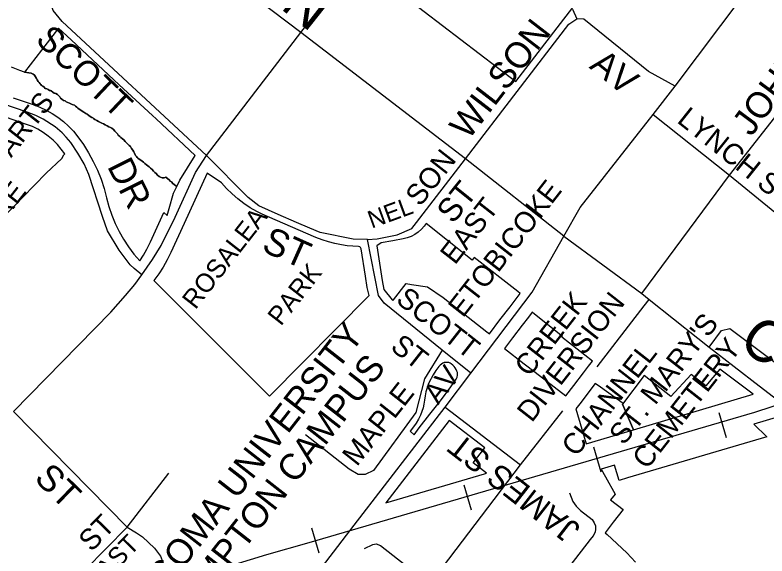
# Model space of a CAD drawing. Extents: x 586326 to 623965, y 4819854 to 4857850.
# Drawn here: x 599826 to 600548, y 4837975 to 4838495 of the extents above; entities that cross this region are included whole.
import ezdxf

# ---------------------------------------------------------------- set-up
doc = ezdxf.new("R2010")
doc.units = 0
for name, color, linetype in [('Cemeteries', 7, 'Continuous'), ('Major Rds and Hwys', 7, 'Continuous'), ('Minor Rd Lbls', 7, 'Continuous'), ('Minor Rds', 7, 'Continuous'), ('Park Lbls', 7, 'Continuous'), ('Park Outlines', 7, 'Continuous'), ('Private Rds', 7, 'Continuous'), ('Proposed Secondary Rds', 7, 'Continuous'), ('Railways_lbls', 7, 'Continuous'), ('Rec Lbls', 7, 'Continuous'), ('School Syms_Lbls', 7, 'Continuous'), ('Secondary Rds Lbls', 7, 'Continuous')]:
    doc.layers.add(name, color=color, linetype=linetype)

msp = doc.modelspace()

# ---------------------------------------------------------------- linework, layer by layer
at = {"layer": 'Cemeteries'}
for p, q in [((600163.45, 4838540.83), (600306.89, 4838431.2)), ((600306.89, 4838431.2), (600364.99, 4838506.19)), ((600503.12, 4838154.5), (600489.57, 4838138.66)), ((600535.1, 4838130.74), (600503.12, 4838154.5)), ((600430.5, 4838148.46), (600409.56, 4838120.9)), ((600456.09, 4838128.47), (600430.5, 4838148.46)), ((600475.65, 4838149.59), (600456.09, 4838128.47)), ((600489.57, 4838138.66), (600475.65, 4838149.59)), ((600420.2, 4838096.36), (600535.1, 4838130.74)), ((600409.56, 4838120.9), (600420.2, 4838096.36))]:
    msp.add_line(p, q, dxfattribs=at)
at = {"layer": 'Major Rds and Hwys'}
for points in [[(600460.16, 4838426.69), (600525.5, 4838513.85)], [(600438.94, 4838399.51), (600460.16, 4838426.69)], [(600353.29, 4838282.41), (600368.74, 4838309.85), (600438.94, 4838399.51)], [(600263.82, 4838150.78), (600322.74, 4838228.48), (600353.29, 4838282.41)], [(600239.19, 4838118.29), (600263.82, 4838150.78)], [(600151.75, 4838004.72), (600239.19, 4838118.29)], [(600069.85, 4837898.16), (600151.75, 4838004.72)]]:
    msp.add_lwpolyline(points, dxfattribs=at)
at = {"layer": 'Minor Rds'}
for points in [[(600009.84, 4838360.08), (599870.92, 4838488.85), (599862.44, 4838499.33), (599859.28, 4838508.48)], [(600258.53, 4838356.84), (600358.03, 4838486.2), (600365.79, 4838491.14)], [(600460.16, 4838426.69), (600434.7, 4838440.57), (600372.37, 4838490.91), (600365.79, 4838491.14)], [(600438.94, 4838399.51), (600512.36, 4838341.11)], [(600164.57, 4838279.39), (600150.59, 4838279.56), (600118.82, 4838285.88), (600109, 4838290.21), (600096.19, 4838295.7), (600078.55, 4838303.35), (600059.92, 4838311.5), (600049.77, 4838319.49), (600009.84, 4838360.08)], [(600164.57, 4838279.39), (600173.72, 4838279.89), (600192.89, 4838283.64), (600207.16, 4838289.71), (600211.65, 4838295.7), (600258.53, 4838356.84)], [(600512.36, 4838341.11), (600568.13, 4838295.63)], [(600236.11, 4838172.91), (600180.37, 4838218), (600174.88, 4838225.32), (600164.57, 4838279.39)], [(600385.32, 4838156.91), (600430.5, 4838215.58), (600435.28, 4838221.75)], [(600236.11, 4838172.91), (600219.14, 4838145.46), (600211.01, 4838112.96), (600170.23, 4838057.29), (600162.07, 4838053.29), (600155.58, 4838053.29), (600146.93, 4838058.62), (600104.78, 4838091.5)], [(600263.82, 4838150.78), (600236.11, 4838172.91)], [(600311.47, 4838062.86), (600352.14, 4838114.66)], [(599933.45, 4838002.96), (599824.01, 4838113.85)], [(599933.45, 4838002.96), (599973.57, 4838054.79)], [(600358.74, 4838035.69), (600361.93, 4838027.47), (600365, 4838023.09), (600369.33, 4838018.82), (600380.29, 4838010.09), (600382.48, 4838007.06), (600383.58, 4838004.17), (600383.69, 4838000.86), (600383.31, 4837997.87)], [(599766.6, 4837909.61), (599862.72, 4837940.59), (599873.96, 4837945.89), (599884.48, 4837953.64), (599893.1, 4837961.93), (599933.45, 4838002.96)], [(599933.45, 4838002.96), (599942.46, 4837997.39), (599948.24, 4837993.47), (599953.94, 4837988.08), (599959.77, 4837982.59), (599965.59, 4837974.93), (599970.08, 4837963.45), (599973.41, 4837950.48), (599973.91, 4837934.34)], [(600300.61, 4837889.91), (600378.98, 4837991.06), (600381.64, 4837994.46), (600383.31, 4837997.87)], [(600161.59, 4837982.44), (600169.54, 4837986.3), (600172.9, 4837986.96), (600176.85, 4837985.33), (600224.28, 4837948.01)]]:
    msp.add_lwpolyline(points, dxfattribs=at)
at = {"layer": 'Park Outlines'}
for points in [[(599834.82, 4838440.03), (599841.28, 4838439.05), (599842.97, 4838437.97), (599844.19, 4838437.09), (599845.42, 4838435.42), (599846.22, 4838434), (599847.05, 4838432.64), (599847.78, 4838431.12), (599848.76, 4838429.95), (599849.83, 4838428.88), (599850.5, 4838428.12), (599851.18, 4838427.35), (599852.4, 4838426.48), (599853.5, 4838425.46), (599854.65, 4838424.48), (599856.17, 4838424), (599857.63, 4838423.43), (599858.85, 4838422.55), (599859.59, 4838422.29), (599860.34, 4838422.02), (599861.95, 4838420.84), (599863.17, 4838419.97), (599864.74, 4838419.53), (599866.43, 4838418.45), (599867.57, 4838417.48), (599868.68, 4838416.46), (599869.47, 4838415.04), (599870.58, 4838414.02), (599872.27, 4838412.93), (599873.72, 4838412.36), (599874.94, 4838411.48), (599876.43, 4838410.95), (599877.88, 4838410.37), (599879.22, 4838409.65), (599879.97, 4838409.38), (599880.71, 4838409.12), (599882.67, 4838408.38), (599883.89, 4838407.5), (599885, 4838406.48), (599886.1, 4838405.46), (599887.32, 4838404.59), (599888.97, 4838403.45), (599890.2, 4838402.58), (599891.89, 4838401.5), (599893.62, 4838400.46), (599894.88, 4838399.64), (599896.49, 4838398.45), (599897.71, 4838397.58), (599899.44, 4838396.55), (599900.31, 4838396.03), (599901.17, 4838395.51), (599902.39, 4838394.64), (599904.16, 4838393.65), (599905.85, 4838392.57), (599907.3, 4838391.99), (599909.07, 4838391), (599910.6, 4838390.52), (599912.37, 4838389.54), (599914.14, 4838388.55), (599915.87, 4838387.52), (599917.36, 4838386.99), (599918.58, 4838386.12), (599920.15, 4838384.88), (599921.5, 4838383.36), (599922.68, 4838382.43), (599924.02, 4838380.91), (599924.9, 4838379.59), (599926.28, 4838378.11), (599927.43, 4838377.14), (599928.96, 4838375.86), (599930.18, 4838374.99), (599931.49, 4838373.41), (599932.6, 4838372.39), (599933.98, 4838370.91), (599935.36, 4838369.43), (599936.54, 4838368.51), (599937.62, 4838366.64), (599938.85, 4838364.96), (599939.69, 4838363.6), (599940.44, 4838362.13), (599941.33, 4838360.01), (599942.39, 4838358.94), (599943.07, 4838358.18), (599943.74, 4838357.41), (599945, 4838356.59), (599946.69, 4838355.51), (599947.87, 4838354.58), (599949.02, 4838353.61), (599950.4, 4838352.13), (599952.01, 4838350.95), (599953.2, 4838350.03), (599954.42, 4838349.15), (599955.76, 4838347.63), (599957.38, 4838346.44), (599958.76, 4838344.97), (599960.14, 4838343.49), (599961.36, 4838342.61), (599962.67, 4838341.04), (599964.29, 4838339.86), (599965.54, 4838339.03), (599967.11, 4838338.6), (599968.95, 4838338.51), (599970.7, 4838339.13), (599972.51, 4838337.39), (599973.7, 4838336.47), (599974.8, 4838335.45), (599976.06, 4838334.62), (599977.37, 4838333.05), (599978.55, 4838332.12), (599980.16, 4838330.94), (599980.61, 4838330.49), (599981.06, 4838330.04), (599981.06, 4838330.04), (599984.19, 4838336.25), (599998.94, 4838360.07), (599961.18, 4838395.17), (599957.83, 4838398.28), (599925.86, 4838428), (599910.44, 4838442.33), (599895.02, 4838456.67), (599879.6, 4838471), (599867.52, 4838482.23)], [(600164.26, 4838233.24), (600162.54, 4838244.06), (600158.35, 4838270.35), (600157.88, 4838271.47), (600156.97, 4838272.26), (600155.79, 4838272.56), (600150.3, 4838272.76), (600144.83, 4838273.25), (600139.39, 4838274.01), (600133.1, 4838275.26), (600126.91, 4838276.88), (600120.82, 4838278.87), (600114.86, 4838281.23), (600068.25, 4838301.28), (600063.09, 4838303.55), (600058.05, 4838306.08), (600051.7, 4838309.71), (600045.61, 4838313.75), (600039.79, 4838318.18), (600034.27, 4838322.97), (600029.06, 4838328.1), (600024.2, 4838333.56), (600010.23, 4838342.9), (599988.17, 4838294.57), (599975.4, 4838266.6), (599971.93, 4838259.55), (599968.06, 4838252.71), (599963.81, 4838246.1), (599959.18, 4838239.74), (599986.2, 4838212.73), (600014.15, 4838184.78), (600018.37, 4838180.55), (600043.11, 4838155.9), (600058.85, 4838140.22), (600070.21, 4838128.83), (600165.93, 4838225.51)], [(600188.08, 4838221.43), (600188.85, 4838220.51), (600189.43, 4838221.25), (600201.52, 4838236.92), (600206.91, 4838236.07), (600222.19, 4838233.68), (600237.34, 4838223.43), (600279.23, 4838190.57), (600281.59, 4838188.72), (600291.75, 4838201.95), (600301.54, 4838214.69), (600311.34, 4838227.43), (600308.93, 4838229.31), (600266.96, 4838262.1), (600264.95, 4838259.42), (600220.89, 4838294.64), (600219.01, 4838292.2), (600216.34, 4838289.15), (600213.32, 4838286.44), (600210, 4838284.13), (600206.42, 4838282.23), (600202.63, 4838280.78), (600198.7, 4838279.8), (600188.69, 4838277.94), (600177.67, 4838275.9), (600173.31, 4838273.26), (600175.32, 4838260.63), (600178.63, 4838239.89), (600180.03, 4838231.06)], [(600355.04, 4838128.94), (600362.83, 4838139.09), (600372.14, 4838151.22), (600377.02, 4838157.58), (600380.67, 4838162.34), (600351.28, 4838185.24), (600351.88, 4838186.03), (600325.11, 4838207.43), (600322.77, 4838209.3), (600319.11, 4838204.54), (600313.19, 4838196.84), (600303.88, 4838184.72), (600296.14, 4838174.64), (600315.17, 4838159.84), (600325.51, 4838151.79)], [(600209.42, 4838091.65), (600214.12, 4838098.41), (600224.49, 4838111.53), (600234.5, 4838124.35), (600244.52, 4838137.73), (600249.81, 4838144.91), (600250.79, 4838146.92), (600251.09, 4838148.87), (600251.09, 4838150.15), (600250.85, 4838151.51), (600250.86, 4838151.52), (600250.86, 4838151.53), (600250.63, 4838152.19), (600250.4, 4838152.85), (600249.65, 4838154.45), (600248.73, 4838155.95), (600247.64, 4838157.33), (600246.4, 4838158.58), (600245.03, 4838159.68), (600243.81, 4838160.4), (600242.49, 4838160.9), (600241.1, 4838161.15), (600239.68, 4838161.16), (600238.74, 4838160.99), (600238.29, 4838160.91), (600236.96, 4838160.42), (600235.53, 4838159.54), (600234.25, 4838158.44), (600233.17, 4838157.12), (600230.26, 4838153.26), (600227.6, 4838149.23), (600225.56, 4838145.69), (600225.19, 4838145.04), (600223.05, 4838140.72), (600221.7, 4838136.86), (600220.61, 4838132.91), (600219.8, 4838128.89), (600219.27, 4838124.82), (600218.72, 4838121.15), (600217.9, 4838117.52), (600216.81, 4838113.97), (600215.47, 4838110.5), (600213.46, 4838106.6), (600211.21, 4838102.84), (600208.71, 4838099.25), (600205.41, 4838094.95)], [(600374.66, 4838082.95), (600420.2, 4838096.36), (600409.56, 4838120.9), (600410.07, 4838121.57), (600388.32, 4838137.34), (600383.46, 4838140.87), (600368.59, 4838121.49), (600364.79, 4838116.55)], [(600242.98, 4838105.46), (600182.12, 4838026.25), (600277.04, 4838054.2), (600278.93, 4838054.76), (600266.08, 4838064.63), (600277.23, 4838079.14)]]:
    msp.add_lwpolyline(points, close=True, dxfattribs=at)
for points in [[(599823.78, 4838415.36), (599843.18, 4838408.81), (599849.44, 4838406.44), (599855.5, 4838403.61), (599861.33, 4838400.34), (599866.91, 4838396.64), (599872.19, 4838392.54), (599877.15, 4838388.05), (599881.77, 4838383.21), (599886.02, 4838378.04), (599891.44, 4838370.45), (599896.4, 4838362.54), (599900.88, 4838354.34), (599904.85, 4838345.89), (599908.31, 4838337.22), (599911.24, 4838328.35), (599913.63, 4838319.32), (599915.86, 4838310.96), (599918.62, 4838302.75), (599921.91, 4838294.73), (599925.7, 4838286.95), (599929.98, 4838279.42), (599934.74, 4838272.18), (599939.96, 4838265.26), (599945.6, 4838258.69), (599949.14, 4838264.21), (599952.37, 4838269.91), (599955.26, 4838275.79), (599955.76, 4838276.88), (599968.71, 4838305.26), (599971.8, 4838302.4), (599973.68, 4838308.97), (599977.93, 4838323.84), (599981.06, 4838330.04), (599981.06, 4838330.04), (599980.61, 4838330.49), (599980.16, 4838330.94), (599978.55, 4838332.12), (599977.37, 4838333.05), (599976.06, 4838334.62), (599974.8, 4838335.45), (599973.7, 4838336.47), (599972.51, 4838337.39), (599970.7, 4838339.13), (599968.95, 4838338.51), (599967.11, 4838338.6), (599965.54, 4838339.03), (599964.29, 4838339.86), (599962.67, 4838341.04), (599961.36, 4838342.61), (599960.14, 4838343.49), (599958.76, 4838344.97), (599957.38, 4838346.44), (599955.76, 4838347.63), (599954.42, 4838349.15), (599953.2, 4838350.03), (599952.01, 4838350.95), (599950.4, 4838352.13), (599949.02, 4838353.61), (599947.87, 4838354.58), (599946.69, 4838355.51), (599945, 4838356.59), (599943.74, 4838357.41), (599943.07, 4838358.18), (599942.39, 4838358.94), (599941.33, 4838360.01), (599940.44, 4838362.13), (599939.69, 4838363.6), (599938.85, 4838364.96), (599937.62, 4838366.64), (599936.54, 4838368.51), (599935.36, 4838369.43), (599933.98, 4838370.91), (599932.6, 4838372.39), (599931.49, 4838373.41), (599930.18, 4838374.99), (599928.96, 4838375.86), (599927.43, 4838377.14), (599926.28, 4838378.11), (599924.9, 4838379.59), (599924.02, 4838380.91), (599922.68, 4838382.43), (599921.5, 4838383.36), (599920.15, 4838384.88), (599918.58, 4838386.12), (599917.36, 4838386.99), (599915.87, 4838387.52), (599914.14, 4838388.55), (599912.37, 4838389.54), (599910.6, 4838390.52), (599909.07, 4838391), (599907.3, 4838391.99), (599905.85, 4838392.57), (599904.16, 4838393.65), (599902.39, 4838394.64), (599901.17, 4838395.51), (599900.31, 4838396.03), (599899.44, 4838396.55), (599897.71, 4838397.58), (599896.49, 4838398.45), (599894.88, 4838399.64), (599893.62, 4838400.46), (599891.89, 4838401.5), (599890.2, 4838402.58), (599888.97, 4838403.45), (599887.32, 4838404.59), (599886.1, 4838405.46), (599885, 4838406.48), (599883.89, 4838407.5), (599882.67, 4838408.38), (599880.71, 4838409.12), (599879.97, 4838409.38), (599879.22, 4838409.65), (599877.88, 4838410.37), (599876.43, 4838410.95), (599874.94, 4838411.48), (599873.72, 4838412.36), (599872.27, 4838412.93), (599870.58, 4838414.02), (599869.47, 4838415.04), (599868.68, 4838416.46), (599867.57, 4838417.48), (599866.43, 4838418.45), (599864.74, 4838419.53), (599863.17, 4838419.97), (599861.95, 4838420.84), (599860.34, 4838422.02), (599859.59, 4838422.29), (599858.85, 4838422.55), (599857.63, 4838423.43), (599856.17, 4838424), (599854.65, 4838424.48), (599853.5, 4838425.46), (599852.4, 4838426.48), (599851.18, 4838427.35), (599850.5, 4838428.12), (599849.83, 4838428.88), (599848.76, 4838429.95), (599847.78, 4838431.12), (599847.05, 4838432.64), (599846.22, 4838434), (599845.42, 4838435.42), (599844.19, 4838437.09), (599842.97, 4838437.97), (599841.28, 4838439.05), (599834.82, 4838440.03), (599830.39, 4838441.75), (599822.21, 4838444.92)], [(599788, 4838273.9), (599844.23, 4838331.47), (599855.47, 4838342.98), (599870.57, 4838357.17), (599872.69, 4838360.61), (599873.36, 4838361.48), (599870.11, 4838365.93), (599866.31, 4838370.51), (599862.14, 4838374.75), (599857.62, 4838378.61), (599852.79, 4838382.08), (599847.68, 4838385.13), (599842.34, 4838387.73), (599836.79, 4838389.87), (599817.39, 4838396.42)], [(600559.63, 4838108.82), (600535.92, 4838101.84), (600548.3, 4838089.59), (600414.36, 4838050.11), (600406.26, 4838047.72), (600401.94, 4838062.38), (600389.08, 4838058.6), (600393.18, 4838051.2), (600402.38, 4838034.56), (600398.11, 4838029.01), (600410.09, 4838019.78), (600400.77, 4838007.67), (600398.75, 4838005.05), (600392.93, 4837997.49), (600394.73, 4837995.82), (600413.62, 4837978.23), (600422.08, 4837969.31)]]:
    msp.add_lwpolyline(points, dxfattribs=at)
at = {"layer": 'Private Rds'}
for points in [[(600361.55, 4838500.55), (600365.79, 4838491.14)], [(600492.8, 4838175.74), (600504.79, 4838191.73), (600512.79, 4838193.61), (600562.65, 4838156.21), (600573.24, 4838152.92), (600630.98, 4838171.01)]]:
    msp.add_lwpolyline(points, dxfattribs=at)
at = {"layer": 'Proposed Secondary Rds'}
for points in [[(600100.35, 4838478.04), (600016.53, 4838541.89), (599975.38, 4838574.95)], [(600100.35, 4838478.04), (600149.15, 4838541.36)], [(600009.84, 4838360.08), (600100.35, 4838478.04)], [(600258.53, 4838356.84), (600100.35, 4838478.04)], [(600512.36, 4838341.11), (600601.7, 4838454.92)], [(599947.65, 4838245.27), (599940.03, 4838251.41), (599936.25, 4838255.05), (599925.62, 4838269.06), (599914.6, 4838287.44), (599909.73, 4838301.39), (599896.71, 4838341.82), (599892.03, 4838351.94), (599886.15, 4838362.21), (599879.16, 4838372.45), (599874.92, 4838377.61), (599870.78, 4838381.85), (599864.08, 4838387.64), (599852.8, 4838394.98), (599845.61, 4838398.48), (599837.42, 4838401.66), (599813.9, 4838409.46)], [(599947.65, 4838245.27), (599957.9, 4838260.03), (599965.97, 4838273.54), (599979.58, 4838300.62), (599999.2, 4838343.78), (600009.84, 4838360.08)], [(600353.29, 4838282.41), (600258.53, 4838356.84)], [(600428.12, 4838227.48), (600512.36, 4838341.11)], [(600353.29, 4838282.41), (600428.12, 4838227.48)], [(599824.01, 4838113.85), (599917.76, 4838209.48), (599931.91, 4838225.47), (599940.93, 4838236.08), (599947.65, 4838245.27)], [(600428.12, 4838227.48), (600435.28, 4838221.75)], [(600435.28, 4838221.75), (600481.93, 4838184.43), (600492.8, 4838175.74)], [(600492.8, 4838175.74), (600541.12, 4838138.75), (600571.52, 4838115.17)], [(600239.19, 4838118.29), (600311.47, 4838062.86)], [(600224.28, 4837948.01), (600311.47, 4838062.86)]]:
    msp.add_lwpolyline(points, dxfattribs=at)
at = {"layer": 'Railways_lbls'}
for p, q in [((600502.23, 4838113.15), (600509.23, 4838089.15)), ((600381.66, 4838079.92), (600388.66, 4838055.92)), ((600257.08, 4838043.51), (600264.08, 4838019.51)), ((600110.73, 4838002.08), (600117.73, 4837978.08))]:
    msp.add_line(p, q, dxfattribs=at)
msp.add_lwpolyline([(600569.96, 4838123.8), (600536.58, 4838113.01), (600107.93, 4837987.81), (600067.45, 4837976.32), (600036, 4837966.54), (600019.69, 4837961.95)], dxfattribs=at)

# ---------------------------------------------------------------- texts
at = {"layer": 'Cemeteries'}
for s, p in [("ST. MARY'S", (600410.86, 4838080.67)), ('CEMETERY', (600433.13, 4838057.4))]:
    msp.add_text(s, height=20, rotation=52.00002, dxfattribs=at).set_placement(p)
at = {"layer": 'Minor Rd Lbls'}
for s, height, rotation, p in [('JOHN     ST', 25.002, 53.42071, (600533.36, 4838377.34)), ('WILSON', 24.996, 52.33265, (600261.41, 4838373.99)), ('SCOTT', 24.228, 316.48789, (599844.27, 4838469.86)), ('AV', 25.002, 321.20838, (600376.79, 4838444.52)), ('LYNCH ST', 20, 321.43286, (600461, 4838392.37)), ('SON', 19.998, 52.00002, (600215.07, 4838310.03)), ('DR', 25.002, 296.55845, (599913.86, 4838349.68)), ('ST ', 22.566, 51.19747, (600246.76, 4838293.4)), ('NEL', 16.872, 20.13485, (600168.5, 4838289.6)), ('EAST', 19.998, 52.00002, (600248.53, 4838254.08)), ('ST', 26.046, 335.89778, (600061.46, 4838268.72)), ('SCOTT', 19.992, 321.77959, (600190.76, 4838219.41)), ('ST', 19.992, 321.77959, (600185.48, 4838174.1)), ('AV', 19.998, 52.28396, (600232.44, 4838119.77)), ('MAPLE', 19.998, 51.70551, (600154.27, 4838060.38)), ('JAMES ST', 22.594, 142.07356, (600370.4, 4838003.45)), ('ST', 25.002, 315.8639, (599843.07, 4838048.56)), ('ST ', 19.998, 45.80852, (599899.14, 4837978.38)), ('EAST', 17.715, 45.64567, (599903.14, 4837940.71))]:
    msp.add_text(s, height=height, rotation=rotation, dxfattribs=at).set_placement(p)
at = {"layer": 'Park Lbls'}
for s, height, p in [('ETOBICOKE', 19.992, (600256.2, 4838203.3)), ('ROSALEA', 18, (599999.06, 4838211.17)), ('PARK', 18, (600081.22, 4838195.39)), ('CREEK', 19.992, (600319.97, 4838146.33)), ('DIVERSION', 19.992, (600322.37, 4838102.61)), ('CHANNEL', 19.992, (600365.13, 4838069.48))]:
    msp.add_text(s, height=height, rotation=52.00002, dxfattribs=at).set_placement(p)
at = {"layer": 'Rec Lbls'}
for s, p in [('RECREATION & ARTS ', (599698.85, 4838199.84)), ('           CENTRE', (599724.08, 4838180.13))]:
    msp.add_text(s, height=19.208, rotation=52.00002, dxfattribs=at).set_placement(p)
at = {"layer": 'School Syms_Lbls'}
for s, p in [('ALGOMA UNIVERSITY', (599944.78, 4837908.55)), ('BRAMPTON CAMPUS', (599972.52, 4837886.88))]:
    msp.add_text(s, height=25, rotation=52.00002, dxfattribs=at).set_placement(p)
at = {"layer": 'Secondary Rds Lbls'}
for s, height, rotation, p in [('CENTRE ST N', 40.002, 321.62655, (599830.47, 4838699.13)), ('C', 40, 322.12503, (600519.48, 4838178.1))]:
    msp.add_text(s, height=height, rotation=rotation, dxfattribs=at).set_placement(p)

doc.saveas('drawing.dxf')
